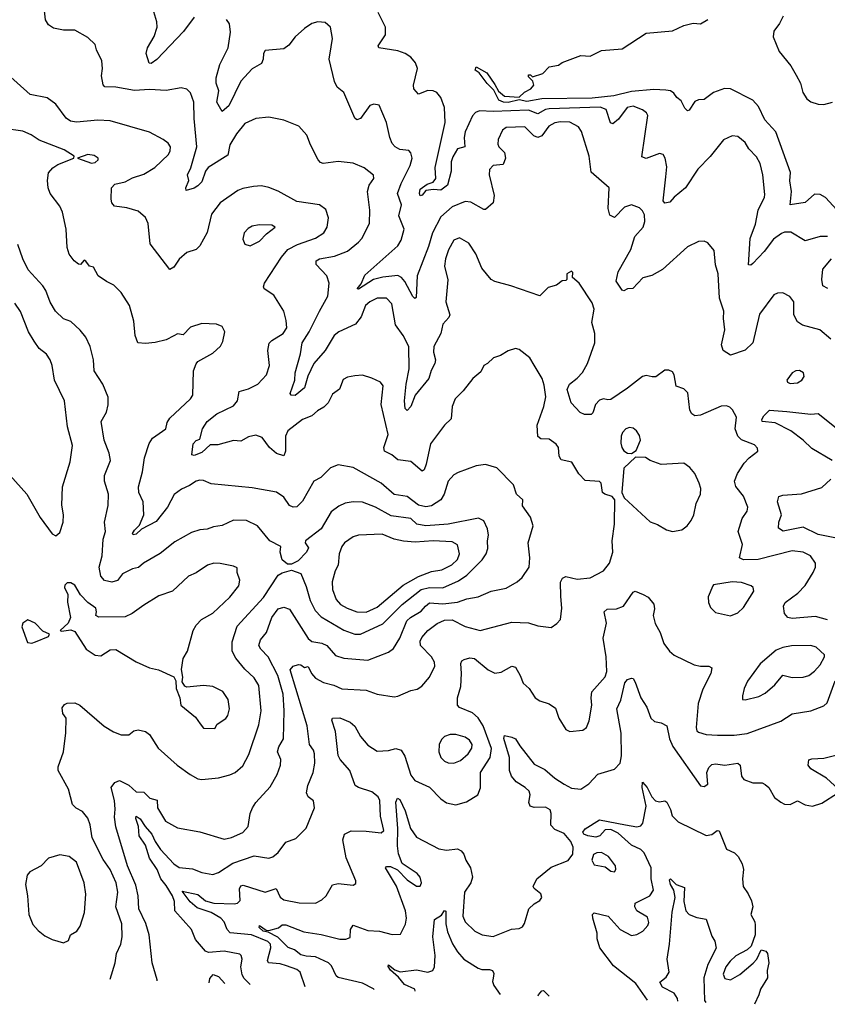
# Model space of a CAD drawing. Extents: x 1603745 to 1745082, y 385868 to 533966.
# Tile 282 of 646: x 1713121 to 1717444, y 385994 to 391266. Entities that reach past the tile are written whole.
import ezdxf

# ---------------------------------------------------------------- set-up
doc = ezdxf.new("R2010")
doc.units = 0

msp = doc.modelspace()

# ---------------------------------------------------------------- linework, layer by layer
at = {"layer": '0CON20XD'}
for points in [[(1717445, 388053.2), (1717380.5, 388069.5), (1717255, 388059.3), (1717232.5, 388065), (1717215.4, 388085.4), (1717210, 388125), (1717217.8, 388145), (1717286.5, 388195), (1717325, 388236.9), (1717367.7, 388305), (1717380, 388335), (1717381.1, 388355), (1717354.3, 388395), (1717314.5, 388415.5), (1717255, 388421.8), (1717074.1, 388375.9), (1716995, 388374.2), (1716974.5, 388385), (1716990.4, 388455), (1716967.3, 388525), (1716988.2, 388595), (1717014.4, 388635), (1717019.1, 388655), (1716994.5, 388715), (1716955, 388766.9), (1716946.2, 388795), (1716963.5, 388836.5), (1716998.5, 388891.5), (1717025, 388920), (1717072.5, 388955), (1717070.7, 388970.7), (1717055, 388988.8), (1716985, 389015.7), (1716965.4, 389035.4), (1716951.5, 389075), (1716957.1, 389137.1), (1716936.4, 389176.4), (1716921.7, 389191.7), (1716905, 389197.8), (1716875, 389196.4), (1716765, 389147.9), (1716734.5, 389144.5), (1716718, 389155), (1716707.1, 389175), (1716697.2, 389267.2), (1716675, 389290), (1716635, 389303.3), (1716624.1, 389364.1), (1716615, 389380), (1716595, 389390), (1716575, 389390), (1716525.7, 389354.3), (1716506.2, 389353.8), (1716475, 389360.8), (1716455, 389355.8), (1716375, 389292.5), (1716285, 389232.5), (1716269.5, 389229.5), (1716245, 389235.6), (1716225, 389228.1), (1716203.1, 389205), (1716188.8, 389161.2), (1716179.1, 389150.9), (1716145, 389151.1), (1716121.7, 389161.7), (1716073.5, 389215), (1716050.7, 389285), (1716063.6, 389315), (1716104, 389346), (1716132.6, 389377.4), (1716159.3, 389425), (1716200, 389535), (1716199.3, 389585), (1716183.8, 389645), (1716195.5, 389715), (1716185, 389750), (1716115.8, 389855.8), (1716080, 389885), (1716081.7, 389911.7), (1716075, 389920), (1716050, 389905), (1716050, 389875), (1716045, 389870), (1716025, 389867.5), (1715995, 389843.8), (1715948.8, 389831.2), (1715905, 389788), (1715749.2, 389840.8), (1715665, 389863.6), (1715645, 389874.5), (1715595, 389935.7), (1715562.7, 390012.7), (1715525, 390070), (1715475, 390096.9), (1715445.4, 390084.6), (1715416.3, 390033.7), (1715400.4, 389985), (1715395.5, 389945.5), (1715412.7, 389872.7), (1715402.5, 389755), (1715423.5, 389685), (1715418.3, 389671.7), (1715385, 389636.2), (1715374.5, 389585), (1715337.2, 389515), (1715335.3, 389485.3), (1715346.2, 389445), (1715343.8, 389425), (1715323.5, 389386.5), (1715311.2, 389345), (1715238.2, 389255), (1715215, 389193.8), (1715195, 389173.3), (1715183.3, 389183.3), (1715181.2, 389225), (1715190, 389315), (1715206, 389396), (1715204.3, 389515), (1715172.7, 389575), (1715132.2, 389632.2), (1715113.5, 389745), (1715083.8, 389773.8), (1715035, 389774.5), (1714995, 389755.5), (1714971.1, 389735), (1714949.2, 389675), (1714918.8, 389635), (1714829.1, 389595), (1714803.4, 389575), (1714755.6, 389494.4), (1714696, 389424), (1714663.5, 389356.5), (1714645.4, 389294.6), (1714595, 389253.2), (1714573.3, 389255), (1714568.8, 389265), (1714592.9, 389335), (1714595.6, 389375), (1714624.1, 389475.9), (1714632.3, 389535), (1714669.8, 389595), (1714725.3, 389705), (1714770.9, 389785), (1714777.5, 389855), (1714765.5, 389895), (1714708.1, 389955), (1714707.1, 389975), (1714724.8, 389985.2), (1714805, 390000.4), (1714875, 390026.9), (1714935, 390074.3), (1714952.5, 390095), (1714993.3, 390175), (1714995.5, 390245), (1714983.3, 390345), (1714990.8, 390379.2), (1715015.6, 390415), (1715015, 390432.5), (1714965, 390471.8), (1714905, 390496.7), (1714825, 390506.9), (1714745, 390495.7), (1714731.1, 390501.1), (1714718.1, 390515), (1714677.5, 390595), (1714657.8, 390647.8), (1714615, 390695.8), (1714535, 390728.6), (1714455, 390744.4), (1714385, 390736.4), (1714325, 390710), (1714280.5, 390655), (1714246.2, 390595), (1714235, 390540), (1714129.5, 390475), (1714115.4, 390455), (1714095, 390397.1), (1714075, 390376.9), (1714055, 390364.5), (1714011.7, 390351.7), (1714010.8, 390365), (1714025.7, 390405), (1714018.6, 390435), (1714037.3, 390472.7), (1714068.5, 390585), (1714054, 390736), (1714052.3, 390825), (1714035, 390874.2), (1714015, 390894.3), (1713985, 390900), (1713905, 390886.9), (1713815, 390891.9), (1713735, 390887.3), (1713634.5, 390904.5), (1713576.6, 390906.6), (1713566.7, 390916.7), (1713558.9, 390965), (1713564.4, 391005), (1713560.8, 391045), (1713531.2, 391105), (1713525, 391132.5), (1713485, 391170), (1713415, 391208.8), (1713355, 391210), (1713300.9, 391220.9), (1713275, 391238), (1713258.1, 391265), (1713249.4, 391345)], [(1714055, 391280), (1713996.7, 391203.3), (1713855, 391053.1), (1713825, 391030.5), (1713813.7, 391033.7), (1713798.1, 391085), (1713805.6, 391115), (1713840.5, 391175), (1713856.4, 391225), (1713854.4, 391255), (1713832.9, 391325)], [(1715505.5, 390665), (1715500, 390635), (1715504.4, 390585.6), (1715465, 390574.4), (1715438.6, 390531.4), (1715430.8, 390505), (1715430.7, 390455), (1715410.8, 390379.2), (1715375, 390352.9), (1715336.6, 390356.6), (1715295, 390351.1), (1715275, 390326), (1715265, 390322.9), (1715260.5, 390335), (1715265, 390358.6), (1715301.9, 390385), (1715333.6, 390396.4), (1715347.5, 390415), (1715344.7, 390475), (1715398.1, 390715), (1715393.9, 390795), (1715375, 390849.4), (1715354.3, 390875), (1715333.3, 390885), (1715305, 390886.2), (1715255, 390866.9), (1715231.2, 390895), (1715228.2, 390915), (1715249.4, 391005), (1715238.9, 391035), (1715214.8, 391064.8), (1715184.4, 391084.4), (1715145, 391099.4), (1715043.3, 391115), (1715040, 391125), (1715079.5, 391185), (1715078.5, 391225), (1715040.4, 391305)], [(1714788.9, 391121.1), (1714795.8, 391165), (1714783.8, 391225), (1714755, 391251.2), (1714716.1, 391253.9), (1714685, 391246), (1714645, 391219.2), (1714595, 391174.2), (1714560.9, 391129.1), (1714535, 391110), (1714435, 391100), (1714426.2, 391085), (1714424.4, 391055), (1714415, 391030.8), (1714365, 391003.1), (1714304.1, 390935.9), (1714240.3, 390805), (1714205, 390774.2), (1714176, 390825), (1714186, 390885), (1714172.5, 390925), (1714171.9, 390955), (1714192.7, 391025), (1714237.1, 391115), (1714249.1, 391199.1), (1714243.4, 391243.4), (1714227.4, 391267.4)], [(1717515, 390225.9), (1717435, 390314), (1717405, 390329.6), (1717375, 390331.1), (1717325, 390286.2), (1717244.4, 390274.4), (1717252.3, 390345), (1717242.9, 390402.9), (1717246.7, 390446.7), (1717168.5, 390665), (1717109.2, 390729.2), (1717075, 390800.8), (1717045.3, 390835.3), (1716925.9, 390895.9), (1716892.7, 390897.3), (1716835.5, 390875), (1716785, 390837.8), (1716755, 390835.8), (1716735, 390827.5), (1716705, 390782), (1716695, 390778), (1716681.2, 390791.2), (1716661.9, 390831.9), (1716639.1, 390849.1), (1716622.9, 390872.9), (1716604.3, 390884.3), (1716579, 390889), (1716515, 390892.1), (1716395, 390880.7), (1716301.1, 390858.9), (1716185, 390846.2), (1715915, 390841.2), (1715835, 390827.2), (1715795, 390836.7), (1715735, 390823.2), (1715710.8, 390825), (1715685, 390835.5), (1715658.8, 390888.8), (1715623.3, 390923.3), (1715581.1, 390981.1), (1715558, 390995), (1715565, 391013.8), (1715620.7, 390980.7), (1715665, 390919.2), (1715683.2, 390883.2), (1715715, 390856.2), (1715795, 390851.2), (1715822.5, 390877.5), (1715856.7, 390895), (1715872.5, 390915), (1715867, 390937), (1715845, 390960), (1715845, 390970), (1715855, 390970), (1715865, 390960), (1715921.7, 390978.3), (1715955, 391012.5), (1716005, 391022.5), (1716025, 391036.7), (1716125, 391074), (1716175, 391071.2), (1716235, 391100), (1716345, 391109.2), (1716475, 391193.3), (1716615, 391206), (1716675, 391233.8), (1716725, 391248), (1716765, 391244.2), (1716805, 391266)], [(1717207.1, 391285), (1717187.7, 391245), (1717157.7, 391205), (1717154.1, 391174.1), (1717186, 391095), (1717248.1, 391018.1), (1717278, 390968), (1717300, 390925), (1717313.3, 390875), (1717335, 390841.5), (1717355, 390825.9), (1717395, 390814.1), (1717425, 390812.5), (1717472.5, 390825)], [(1717461.9, 389555), (1717404.6, 389604.6), (1717310.9, 389630.9), (1717285, 389647.8), (1717264.5, 389685), (1717264.4, 389755), (1717243.7, 389783.7), (1717205, 389804), (1717177.7, 389802.3), (1717158.3, 389791.7), (1717081.5, 389688.5), (1717044.4, 389535), (1717005, 389497.1), (1716925, 389470), (1716886.2, 389495), (1716878, 389525), (1716895.4, 389604.6), (1716887.5, 389665), (1716889.1, 389705), (1716866.2, 389775), (1716859.2, 389905), (1716845, 389952.5), (1716839.1, 390029.1), (1716805, 390071.2), (1716785, 390080), (1716755, 390077.5), (1716695, 390050), (1716562.2, 389927.8), (1716505, 389896.9), (1716455.9, 389884.1), (1716402.9, 389827.1), (1716375, 389824.1), (1716355, 389813.4), (1716345, 389816.8), (1716313.8, 389865), (1716324.1, 389915), (1716391.3, 390035), (1716413.8, 390105), (1716458.8, 390155), (1716466.8, 390185), (1716465, 390220), (1716455, 390242), (1716438.3, 390258.3), (1716395, 390274.4), (1716358.1, 390261.9), (1716305, 390206.2), (1716279.2, 390219.2), (1716270, 390255), (1716276.9, 390365), (1716180, 390450), (1716169.2, 390535), (1716127.9, 390667.9), (1716112.6, 390692.6), (1716065, 390716.7), (1716015, 390718.9), (1715986.2, 390713.8), (1715953.2, 390695), (1715916.2, 390643.8), (1715895, 390635.3), (1715873.6, 390643.6), (1715825, 390692.7), (1715725, 390688.9), (1715704.4, 390675), (1715682.5, 390625), (1715680.5, 390599.5), (1715686, 390585), (1715715, 390553.8), (1715722.1, 390525), (1715708.8, 390491.2), (1715655.4, 390484.6), (1715635, 390463.3), (1715634.6, 390435), (1715660.4, 390325), (1715655.7, 390284.3), (1715615, 390250), (1715605, 390250), (1715535, 390289.4), (1715505, 390293.1), (1715435, 390264.1), (1715375, 390209.3), (1715330.2, 390125), (1715308.4, 390051.6), (1715247.6, 389895), (1715242.2, 389777.8), (1715235, 389772.9), (1715225, 389782.9), (1715183.1, 389863.1), (1715165, 389884.6), (1715145, 389895.4), (1715065, 389887.2), (1715015.1, 389874.9), (1714935, 389823.1), (1714927.5, 389825), (1714948.9, 389851.1), (1714968.3, 389898.3), (1715145, 390054.6), (1715163.2, 390085), (1715179.6, 390145), (1715150.3, 390215), (1715164.1, 390275), (1715143.5, 390335), (1715161.9, 390388.1), (1715210.6, 390485), (1715220.8, 390525), (1715215, 390552.5), (1715203.3, 390565), (1715155, 390571.4), (1715130, 390585), (1715115, 390602), (1715101.5, 390635), (1715084.2, 390715), (1715045, 390808), (1715015.9, 390814.1), (1714995, 390806), (1714945, 390736), (1714925, 390728.8), (1714915, 390738), (1714855.6, 390875), (1714820, 390905), (1714805.6, 390935), (1714777.8, 391055), (1714788.9, 391121.1)], [(1714354.7, 386099.2), (1714322.3, 386132.3), (1714310.9, 386150.9), (1714304.4, 386195), (1714310.8, 386235), (1714306.2, 386255), (1714298.3, 386261.7), (1714215, 386279.1), (1714130.8, 386270.8), (1714115, 386278.8), (1714061.1, 386341.1), (1714040, 386395), (1713950.8, 386495), (1713948.8, 386545), (1713938.1, 386575), (1713905, 386630.6), (1713875.7, 386665.7), (1713857.1, 386715), (1713815.8, 386775.8), (1713793.8, 386845), (1713759.5, 386895), (1713756.4, 386946.4), (1713741.7, 386988.3), (1713745, 387000.5), (1713766.3, 386986.3), (1713792, 386945), (1713827.6, 386905), (1713846, 386865), (1713875, 386823.3), (1713945, 386746.2), (1713975, 386726.9), (1714045, 386720), (1714095, 386700), (1714155, 386689.5), (1714185, 386699.5), (1714261.2, 386748.8), (1714375, 386788.7), (1714455, 386777.1), (1714475, 386782.9), (1714505, 386807.1), (1714545, 386861.9), (1714598.8, 386881.2), (1714655, 386936.7), (1714698.1, 387045), (1714692.7, 387082.7), (1714665, 387104.2), (1714655.6, 387125.6), (1714663.9, 387165), (1714690.9, 387235), (1714700.3, 387285), (1714698.7, 387335), (1714692.9, 387355), (1714672.3, 387385), (1714659.2, 387485), (1714568.8, 387785), (1714585, 387804.3), (1714612.7, 387812.7), (1714625, 387812), (1714645, 387797.3), (1714665, 387803.1), (1714681.9, 387765), (1714705, 387740.9), (1714747, 387717), (1714802.2, 387702.2), (1714845, 387682.3), (1714975, 387676.2), (1715035, 387654.3), (1715125, 387640.6), (1715145, 387642.9), (1715215, 387674.4), (1715248.6, 387681.4), (1715273, 387697), (1715314, 387746), (1715343.3, 387805), (1715341.1, 387825), (1715325.5, 387855), (1715266.7, 387915), (1715265, 387938.8), (1715273.1, 387956.9), (1715306.2, 387995), (1715355, 388033.2), (1715395, 388049.7), (1715435, 388051.8), (1715505, 388016.4), (1715585, 387995.4), (1715755, 388040.5), (1715845, 388035.7), (1715895, 388020.8), (1715965, 388012), (1715996.8, 388033.2), (1716016.2, 388055), (1716023.1, 388115), (1716016.9, 388176.9), (1716015.4, 388254.6), (1716025.8, 388275), (1716045, 388283.5), (1716105, 388270), (1716175, 388276.5), (1716245, 388314.6), (1716277.7, 388355), (1716295.3, 388415), (1716292, 388475), (1716305.4, 388565.4), (1716306, 388695), (1716292.9, 388712.9), (1716252.5, 388725), (1716240, 388735), (1716232.5, 388785), (1716225, 388792.5), (1716148.2, 388798.2), (1716113.4, 388833.4), (1716076.4, 388896.4), (1716018.8, 388908.8), (1716008.3, 388928.3), (1716004.3, 388975), (1715992.4, 388992.4), (1715955, 389020), (1715910.9, 389020.9), (1715895, 389033.3), (1715890.8, 389095), (1715927.1, 389195), (1715937.2, 389247.2), (1715928.7, 389308.7), (1715917.1, 389345), (1715875, 389416.7), (1715852, 389455), (1715795, 389499.4), (1715775, 389504.3), (1715735, 389492.9), (1715695, 389467.1), (1715656.2, 389455), (1715625.4, 389424.6), (1715605.7, 389414.3), (1715589.3, 389380.7), (1715546, 389345), (1715495, 389278.8), (1715452, 389235), (1715435.8, 389195), (1715430.8, 389129.2), (1715394.5, 389095.5), (1715319.4, 388995), (1715296.2, 388885), (1715285, 388856.2), (1715275, 388848), (1715215, 388900.7), (1715145, 388909.2), (1715112, 388935), (1715072.9, 388955), (1715070, 388975), (1715094, 389045), (1715056.5, 389205), (1715065.9, 389305.9), (1715052.5, 389325), (1715005.8, 389345.8), (1714955, 389362), (1714915, 389359.2), (1714875, 389352), (1714851.7, 389338.3), (1714832.3, 389287.7), (1714795, 389260), (1714772, 389215), (1714749.2, 389190.8), (1714715, 389171.4), (1714685.4, 389144.6), (1714634, 389125), (1714555.6, 389065), (1714542.7, 389035), (1714544.4, 388955.6), (1714535, 388930), (1714495, 388942.1), (1714458.5, 388975), (1714418.1, 389028.1), (1714385, 389040.6), (1714345, 389032.6), (1714305, 389009.1), (1714265, 389012.5), (1714181.1, 388988.9), (1714140.8, 388989.2), (1714095, 388948.1), (1714055, 388932.7), (1714041.4, 388935), (1714050, 388995), (1714065, 389012.5), (1714085, 389020), (1714098.5, 389075), (1714123.6, 389115), (1714175.6, 389155), (1714265, 389197.3), (1714286.9, 389225), (1714295.4, 389274.6), (1714345, 389289.6), (1714395, 389313.8), (1714441.8, 389365), (1714457.3, 389415), (1714449.4, 389495), (1714456.4, 389533.6), (1714471.2, 389548.8), (1714531.9, 389585), (1714550, 389615), (1714547.5, 389655), (1714534.5, 389704.5), (1714480.3, 389790.3), (1714430, 389825), (1714425.7, 389835), (1714430.6, 389855), (1714522.5, 389995), (1714555.6, 390034.4), (1714607.6, 390062.4), (1714705, 390095.3), (1714748.5, 390125), (1714766.7, 390155), (1714774.6, 390205), (1714759.8, 390249.8), (1714726.2, 390275), (1714605, 390291.6), (1714505, 390347.5), (1714455, 390368.1), (1714415, 390375.6), (1714373, 390373), (1714315, 390362.2), (1714289.1, 390350.9), (1714193.1, 390285), (1714147.9, 390225), (1714123.4, 390126.6), (1714085, 390054), (1714065, 390035.8), (1714015, 390019.2), (1713975, 389982.9), (1713945, 389940.8), (1713925, 389928), (1713818.9, 390065), (1713808.8, 390175), (1713795, 390207.1), (1713755, 390240), (1713695, 390259.2), (1713627.8, 390267.8), (1713614.2, 390285), (1713610.8, 390305), (1713612.9, 390365), (1713629.2, 390385), (1713685, 390398.2), (1713725, 390419.1), (1713785, 390437.8), (1713844.4, 390475), (1713916.7, 390543.3), (1713927, 390563), (1713927.8, 390585), (1713915.7, 390605), (1713889.2, 390625), (1713815, 390663.3), (1713605, 390723.8), (1713538.3, 390728.3), (1713425, 390717.7), (1713392.7, 390722.7), (1713369.2, 390739.2), (1713315, 390814), (1713267.5, 390847.5), (1713176.7, 390865), (1713055, 390973.8)], [(1717445, 390105.7), (1717405, 390105.6), (1717325, 390081.5), (1717248.3, 390128.3), (1717215, 390127.9), (1717198.6, 390121.4), (1717155, 390090.9), (1717105.4, 390024.6), (1717045, 389960), (1717035, 389951.4), (1717022.5, 389952.5), (1717031.2, 390095), (1717059.7, 390170.3), (1717073.2, 390245), (1717108.4, 390315), (1717109.6, 390329.6), (1717099.1, 390435), (1717085, 390496.2), (1717065, 390532), (1717024.5, 390574.5), (1717005, 390608), (1716965, 390640.8), (1716935, 390644.2), (1716887.8, 390622.2), (1716817, 390533), (1716750.5, 390465), (1716685, 390365.8), (1716625, 390315.8), (1716601.5, 390288.5), (1716575, 390282.9), (1716564.6, 390295), (1716578.9, 390425), (1716585, 390477.5), (1716575.4, 390525), (1716565, 390544.2), (1716545, 390548.5), (1716475, 390522.7), (1716451.3, 390531.3), (1716482.4, 390752.4), (1716476.2, 390766.2), (1716453.9, 390783.9), (1716405, 390802.3), (1716373.1, 390795), (1716326.6, 390733.4), (1716295, 390708.8), (1716283.7, 390713.7), (1716259.7, 390785), (1716227.5, 390797.5), (1715955, 390788.7), (1715935, 390784.5), (1715895, 390761.9), (1715845, 390781.5), (1715655, 390774.5), (1715582.2, 390777.8), (1715560.9, 390769.1), (1715545, 390750.8), (1715505.5, 390665)], [(1713856.2, 386118.7), (1713856.5, 386125), (1713830, 386215), (1713813.4, 386365), (1713796.1, 386426.1), (1713758.8, 386505), (1713754.7, 386575), (1713742.2, 386632.2), (1713698.6, 386735), (1713634.6, 386944.6), (1713628.1, 386995), (1713631.9, 387038.1), (1713628.2, 387085), (1713610, 387155), (1713629.5, 387180.5), (1713655, 387191.2), (1713705, 387166.8), (1713745, 387131.1), (1713785, 387128.8), (1713818.2, 387098.2), (1713855.9, 387085.9), (1713857.5, 387045), (1713901.9, 386975), (1713965, 386939.4), (1714085, 386917.1), (1714215, 386877.8), (1714255, 386886.5), (1714315, 386914.4), (1714344.2, 386945), (1714353.6, 387015), (1714367.5, 387045), (1714385, 387074.2), (1714461.8, 387158.2), (1714498.9, 387225), (1714516.4, 387275), (1714518.2, 387305), (1714501.1, 387345), (1714507.6, 387372.4), (1714532.1, 387415), (1714536.9, 387565), (1714531.1, 387655), (1714503, 387755), (1714450, 387855), (1714410.8, 387895), (1714400.4, 387915), (1714408.9, 387945), (1714442.4, 387985), (1714469.5, 388065), (1714505, 388111.2), (1714535, 388120.6), (1714565, 388109.1), (1714665, 387953.1), (1714685, 387936.8), (1714737.4, 387927.4), (1714765.6, 387915), (1714811.8, 387861.8), (1714855, 387847.3), (1714985, 387836.9), (1715095, 387880), (1715121.7, 387898.3), (1715155, 387954.4), (1715193.4, 388046.6), (1715211.8, 388065), (1715270.5, 388099.5), (1715293.6, 388125), (1715315, 388143.2), (1715385, 388138.8), (1715465, 388147.8), (1715515, 388164.7), (1715575, 388175.5), (1715645, 388206.7), (1715725, 388221.5), (1715783.6, 388256.4), (1715810.3, 388279.7), (1715847.1, 388335), (1715852.2, 388385), (1715842.2, 388465), (1715868.8, 388555), (1715855, 388602.5), (1715812.5, 388662.5), (1715814.3, 388695), (1715780, 388725), (1715764.5, 388775), (1715675.6, 388865.6), (1715615, 388884.2), (1715563.6, 388876.4), (1715468, 388842), (1715445, 388828.1), (1715415, 388794), (1715393.8, 388725), (1715375.8, 388694.2), (1715325, 388663.6), (1715295, 388656.8), (1715255.5, 388665.5), (1715195, 388712.5), (1715125, 388723.4), (1715054.8, 388784.8), (1714905, 388867.5), (1714825, 388881.4), (1714784.5, 388865.5), (1714732, 388815), (1714695.4, 388794.6), (1714635, 388687.1), (1714605, 388657.8), (1714585, 388655.6), (1714565, 388664.4), (1714535, 388708.9), (1714495, 388735.4), (1714365, 388758.9), (1714145, 388780.9), (1714105, 388798.6), (1714085, 388800), (1714065, 388795.7), (1714028.9, 388771.1), (1713987.4, 388752.6), (1713947.1, 388722.9), (1713912.1, 388655), (1713851, 388579), (1713771.9, 388538.1), (1713745, 388511.6), (1713727.5, 388507.5), (1713724.6, 388514.6), (1713735, 388533.3), (1713761.3, 388558.7), (1713784.5, 388615), (1713781.1, 388685), (1713759.2, 388735), (1713757.2, 388765), (1713778.7, 388845), (1713789.4, 388920.6), (1713813, 388997), (1713831.2, 389025), (1713902.9, 389075), (1713910.9, 389109.1), (1713925, 389132), (1714035.8, 389235), (1714047.1, 389255), (1714051.4, 389385), (1714065, 389423.3), (1714075, 389436), (1714155, 389480), (1714195, 389517.5), (1714207.3, 389542.7), (1714218.8, 389595), (1714205, 389622.5), (1714175, 389636.2), (1714095, 389639.2), (1714035, 389620), (1713995, 389577.5), (1713965, 389583.8), (1713945, 389573.3), (1713905, 389551.2), (1713845, 389537.5), (1713795, 389531.4), (1713753.8, 389535), (1713738.1, 389575), (1713732.4, 389652.4), (1713709.2, 389735), (1713663.8, 389805), (1713624.5, 389844.5), (1713585, 389863.1), (1713540, 389895), (1713515, 389940), (1713495, 389946.7), (1713475, 389973.3), (1713465, 389978), (1713445.9, 389954.1), (1713435, 389956.2), (1713412, 389975), (1713385, 390010), (1713375.5, 390045.5), (1713368.8, 390145), (1713350, 390235), (1713335, 390268), (1713284.4, 390335), (1713273.5, 390365), (1713269.1, 390405), (1713275.6, 390445), (1713297.6, 390472.4), (1713325, 390490), (1713410, 390525), (1713412.5, 390535), (1713359.4, 390569.4), (1713225, 390621.5), (1713181.2, 390648.8), (1713138.3, 390668.3), (1713035, 390682.5)], [(1713505, 390496.9), (1713525, 390500.6), (1713540, 390515), (1713541.2, 390525), (1713519.1, 390539.1), (1713485, 390544), (1713430, 390525), (1713505, 390496.9)], [(1714355, 390054), (1714405, 390079.4), (1714441.1, 390118.9), (1714487.5, 390155), (1714470, 390165), (1714402.6, 390167.4), (1714365, 390160), (1714343.1, 390146.9), (1714323.1, 390125), (1714315, 390090), (1714325, 390063.3), (1714355, 390054)], [(1713604.4, 386128.6), (1713631.1, 386215), (1713638.5, 386265), (1713661.8, 386315), (1713668.9, 386355), (1713667.5, 386425), (1713635.3, 386515), (1713645.8, 386595), (1713636.3, 386645), (1713605, 386715.6), (1713568.3, 386768.3), (1713507.9, 386885), (1713497.1, 386955), (1713485, 386990.6), (1713456.1, 387026.1), (1713423.3, 387043.3), (1713403.8, 387063.8), (1713381.5, 387145), (1713327.5, 387245), (1713325.8, 387265), (1713354.4, 387345), (1713367, 387447), (1713370, 387525), (1713351.3, 387551.3), (1713348, 387582), (1713360.6, 387599.4), (1713375, 387605.8), (1713415, 387607.5), (1713442.5, 387595), (1713573.7, 387483.7), (1713622.8, 387452.8), (1713663.9, 387436.1), (1713704.1, 387435.9), (1713732.5, 387457.5), (1713755, 387464), (1713795, 387454.3), (1713815, 387438), (1713862.5, 387365), (1713964.2, 387275), (1714033.8, 387223.8), (1714075, 387201.4), (1714095, 387198.1), (1714185, 387206.5), (1714245, 387222.2), (1714275, 387235.6), (1714315, 387270.6), (1714348.1, 387331.9), (1714400.2, 387489.8), (1714413.3, 387565), (1714401.2, 387701.2), (1714375, 387742.2), (1714325, 387787.5), (1714277.7, 387847.7), (1714258.8, 387885), (1714257.9, 387935), (1714285, 388017.8), (1714425, 388172.5), (1714505, 388292.2), (1714525, 388304.4), (1714575, 388318), (1714625, 388300.8), (1714655, 388231.2), (1714675, 388156), (1714702.3, 388102.3), (1714735, 388069.1), (1714855, 387997.8), (1714915, 387975.4), (1714945, 387975.4), (1715065, 388030.4), (1715168.8, 388135), (1715270, 388215), (1715315, 388226.2), (1715385, 388223.3), (1715469.2, 388260.8), (1715515, 388292.2), (1715596, 388374), (1715617.9, 388405), (1715626.5, 388435), (1715624.6, 388475), (1715630.5, 388505), (1715625, 388538.8), (1715605, 388582), (1715576.9, 388596.9), (1715414.2, 388564.2), (1715295, 388555.8), (1715246.2, 388565), (1715213.8, 388595), (1715109.2, 388609.2), (1715026.1, 388656.1), (1714955, 388681.8), (1714905, 388684.6), (1714863.4, 388676.6), (1714828.2, 388661.8), (1714788.7, 388631.3), (1714735, 388540), (1714650, 388475), (1714648.8, 388465), (1714667, 388437), (1714655.6, 388415), (1714611.3, 388368.7), (1714575, 388350), (1714555, 388351.2), (1714525, 388374.2), (1714514.4, 388415), (1714518.8, 388445), (1714458.8, 388475), (1714394, 388555), (1714335, 388584.4), (1714265, 388585.5), (1714205, 388557.5), (1714158.9, 388551.1), (1714125, 388537.8), (1714085, 388534.4), (1714040.5, 388519.5), (1713950.5, 388469.5), (1713873.1, 388406.9), (1713784, 388356), (1713757, 388333), (1713725, 388324.6), (1713671.3, 388298.7), (1713645, 388262.5), (1713614.7, 388254.7), (1713575, 388262.3), (1713555.8, 388285.8), (1713546.9, 388335), (1713562.2, 388395), (1713567.8, 388485), (1713580.6, 388525), (1713574.4, 388575), (1713594.4, 388665), (1713595.6, 388725.6), (1713574.6, 388795), (1713574.4, 388824.4), (1713606.7, 388905), (1713598.9, 388945), (1713573.1, 389015), (1713556.9, 389115), (1713585.6, 389165), (1713594.2, 389204.2), (1713594.4, 389245), (1713565, 389313.8), (1713518.6, 389385), (1713515.7, 389444.3), (1713497.3, 389515), (1713475, 389566), (1713445, 389603.8), (1713395, 389650), (1713355, 389664.2), (1713312.5, 389705), (1713283, 389753), (1713260.9, 389815), (1713245, 389841.4), (1713166.4, 389926.4), (1713136.7, 389985), (1713111.2, 390061.2)], [(1717447.3, 389827.3), (1717420, 389840), (1717413.9, 389873.9), (1717420.5, 389929.5), (1717465.6, 389985)], [(1713315, 388502.5), (1713335, 388520), (1713352.5, 388575), (1713354.3, 388615), (1713345.6, 388665.6), (1713350.6, 388765), (1713391.1, 388898.9), (1713403.6, 388985), (1713376.8, 389085), (1713360, 389225), (1713307.1, 389335), (1713294.4, 389414.4), (1713283.1, 389445), (1713265, 389474.2), (1713225.3, 389505.3), (1713198.6, 389545), (1713168.6, 389595), (1713125, 389703.3), (1713095, 389748.6)], [(1717245, 389318.1), (1717285, 389321.5), (1717307.1, 389335), (1717320.8, 389355), (1717316.2, 389375), (1717295, 389387.5), (1717275, 389386), (1717256.2, 389375), (1717227.5, 389335), (1717230.8, 389325), (1717245, 389318.1)], [(1717470, 388905), (1717360.2, 388970.2), (1717315.2, 389015.2), (1717248.7, 389065), (1717165, 389106.8), (1717095, 389114.5), (1717093.5, 389125), (1717103.3, 389145), (1717135, 389175.7), (1717227.8, 389167.8), (1717355, 389153.5), (1717395, 389157.1), (1717490.5, 389080.5)], [(1716395, 388942.2), (1716421.4, 388958.6), (1716443.9, 389015), (1716438.5, 389038.5), (1716422.9, 389065), (1716405, 389078.9), (1716385, 389082.5), (1716365, 389074.5), (1716347.9, 389055), (1716340, 389035), (1716338.7, 388998.7), (1716343.8, 388975), (1716355, 388958.1), (1716374.5, 388944.5), (1716395, 388942.2)], [(1716615, 388525.8), (1716665, 388534.3), (1716694.2, 388555), (1716715.5, 388584.5), (1716729.2, 388615), (1716742.5, 388675), (1716765.6, 388725), (1716766.5, 388755), (1716758.5, 388785), (1716735.4, 388835.4), (1716708.6, 388868.6), (1716675, 388890.6), (1716555, 388883.8), (1716495.7, 388905.7), (1716471.1, 388921.1), (1716417.1, 388922.9), (1716353.8, 388865), (1716344, 388735), (1716356.2, 388705), (1716496.4, 388576.4), (1716535, 388562), (1716583.5, 388533.5), (1716615, 388525.8)], [(1713005.8, 388895), (1713158, 388725), (1713230.3, 388600.3), (1713295, 388513.3), (1713315, 388502.5)], [(1717485, 388490.9), (1717395, 388508.8), (1717315, 388548.4), (1717206.8, 388526.8), (1717182.9, 388542.9), (1717184.4, 388575), (1717198.8, 388615), (1717176.5, 388685), (1717185, 388712), (1717205, 388719.5), (1717305, 388727.1), (1717415, 388760.8), (1717462, 388805)], [(1714975, 388093.8), (1715035, 388120.3), (1715172.6, 388237.4), (1715254.8, 388285.2), (1715325, 388311.1), (1715380.6, 388319.4), (1715433.1, 388346.9), (1715463.9, 388375), (1715475.3, 388405), (1715463.7, 388453.7), (1715435, 388469.6), (1715334.7, 388474.7), (1715237.4, 388467.4), (1715175, 388473.4), (1715125, 388483.5), (1715061.9, 388511.9), (1714933.8, 388506.2), (1714905, 388496.6), (1714859.2, 388465), (1714844.5, 388445), (1714830.9, 388405), (1714824.6, 388345.4), (1714808.9, 388315), (1714792.9, 388255), (1714794.7, 388215), (1714815, 388160.8), (1714837.8, 388135), (1714874.2, 388115), (1714925, 388095.8), (1714975, 388093.8)], [(1714165, 387470), (1714177, 387493), (1714225, 387524), (1714235, 387540), (1714244.2, 387575.8), (1714237.5, 387625), (1714207.8, 387667.8), (1714155, 387696), (1714105, 387700.8), (1714015, 387692.5), (1714005, 387697.5), (1713990.7, 387720.7), (1713993.3, 387745), (1713986.4, 387786.4), (1713996, 387845), (1714019.2, 387885), (1714050, 387995), (1714065, 388024), (1714093.8, 388055), (1714155, 388088.1), (1714245, 388174.3), (1714294.4, 388235), (1714299.5, 388265), (1714284.5, 388305), (1714285, 388330), (1714265, 388340), (1714193.9, 388353.9), (1714160, 388355), (1714126.7, 388345), (1714066.1, 388303.9), (1714025, 388286.2), (1713938.8, 388205), (1713865, 388180), (1713785, 388130.8), (1713723.2, 388086.8), (1713685, 388069.2), (1713545, 388066.2), (1713527.5, 388075), (1713532, 388095), (1713527.5, 388115), (1713485.7, 388145.7), (1713445.8, 388185.8), (1713415, 388237.5), (1713395, 388251.2), (1713375, 388250), (1713361.7, 388238.3), (1713360, 388225), (1713378.3, 388188.3), (1713376.1, 388146.1), (1713393.3, 388065), (1713380, 388035), (1713337.5, 387995), (1713345, 387991.2), (1713395, 387998), (1713415, 387990), (1713476, 387895), (1713525, 387862.5), (1713555, 387860), (1713605, 387892), (1713635, 387894), (1713745, 387827.5), (1713815, 387796.2), (1713863.9, 387783.9), (1713945, 387746.7), (1713956.7, 387725), (1713957.5, 387685), (1713978, 387635), (1713984, 387595), (1714061.2, 387531.2), (1714087.5, 387495), (1714105, 387472.5), (1714165, 387470)], [(1716925, 388074.3), (1716965, 388089.2), (1716995, 388118), (1717050.8, 388205), (1717047.5, 388225), (1717036, 388235), (1716985, 388252.5), (1716935, 388256.5), (1716835, 388240), (1716830.8, 388235), (1716805.8, 388175), (1716807.1, 388145), (1716817.9, 388117.9), (1716845, 388092.5), (1716925, 388074.3)], [(1714649.7, 386087.7), (1714622.7, 386165), (1714605, 386179.3), (1714549.6, 386200.4), (1714515, 386210.3), (1714453.1, 386215), (1714448, 386228), (1714465.6, 386295.6), (1714462.4, 386315), (1714449.2, 386329.2), (1714362.2, 386365), (1714246.7, 386376.7), (1714231.4, 386395), (1714215.5, 386435), (1714196.8, 386455), (1714146.1, 386485), (1714071, 386511), (1714032.4, 386542.4), (1713990.5, 386599.5), (1714075, 386581.9), (1714115, 386547.2), (1714159.5, 386535), (1714268.1, 386531.9), (1714286, 386535), (1714300.9, 386549.1), (1714298.1, 386611.9), (1714305, 386628.1), (1714317.6, 386632.4), (1714435, 386594.7), (1714493.8, 386613.8), (1714515, 386566.7), (1714535, 386553.8), (1714617.2, 386537.2), (1714704.5, 386535.5), (1714737.6, 386552.4), (1714761.4, 386575), (1714795.8, 386634.2), (1714825, 386640.6), (1714905, 386632.5), (1714920, 386640), (1714919.2, 386655), (1714868.4, 386778.4), (1714849.6, 386875), (1714859.2, 386905), (1714895, 386921.8), (1714975, 386921.1), (1715055, 386911.9), (1715069.4, 386925), (1715051.9, 387001.9), (1715049.2, 387085), (1715040, 387105), (1715005, 387131.8), (1714933.8, 387153.8), (1714915.8, 387165.8), (1714888.4, 387245), (1714835.6, 387305), (1714825.4, 387325.4), (1714810.6, 387455), (1714791.4, 387515), (1714794.4, 387525.6), (1714835, 387527.9), (1714890, 387505), (1714915, 387482.2), (1714945, 387426.9), (1714985, 387380.8), (1715035, 387350), (1715095, 387353.6), (1715135, 387363.8), (1715162.9, 387355), (1715182.8, 387322.8), (1715215, 387221.2), (1715235, 387192.5), (1715315, 387155.6), (1715375, 387094.3), (1715405, 387072.9), (1715455, 387061.1), (1715511.7, 387078.3), (1715573.8, 387115), (1715586.8, 387153.2), (1715587.5, 387235), (1715639.4, 387315), (1715645.7, 387364.3), (1715601.7, 387485), (1715575, 387527.7), (1715545, 387553.9), (1715475, 387583.2), (1715463.5, 387595), (1715464.6, 387635), (1715481.5, 387695), (1715486.4, 387765), (1715482.1, 387817.9), (1715486.9, 387833.1), (1715499.7, 387840.3), (1715531.1, 387848.9), (1715554.6, 387844.6), (1715628, 387785), (1715665, 387767.1), (1715697.6, 387772.4), (1715755, 387803.8), (1715775, 387798.8), (1715800, 387755), (1715815, 387713.3), (1715848.8, 387685), (1715880, 387635), (1715905, 387619.2), (1715955, 387602), (1715989.1, 387579.1), (1716007.5, 387525), (1716043.8, 387465), (1716066.1, 387453.9), (1716135, 387460.8), (1716154.4, 387475.6), (1716168.7, 387511.3), (1716183.5, 387595), (1716179.1, 387635), (1716183, 387667), (1716255, 387748), (1716263.5, 387775), (1716260.4, 387855), (1716243.9, 387955), (1716261.5, 388035), (1716249.2, 388095), (1716265, 388110), (1716315, 388111.9), (1716353.6, 388126.4), (1716405, 388200), (1716415, 388206.2), (1716458.3, 388188.3), (1716485, 388174), (1716515.4, 388135.4), (1716518.7, 388111.3), (1716511.9, 388075), (1716522.6, 388032.6), (1716548.6, 387985), (1716568.6, 387925), (1716599.2, 387885), (1716625, 387863.1), (1716731.3, 387811.3), (1716764.4, 387804.4), (1716810, 387805), (1716826.2, 387795), (1716820.6, 387765), (1716778.1, 387681.9), (1716752.1, 387605), (1716741.5, 387475), (1716745, 387458.8), (1716755, 387450), (1716795, 387438.9), (1716855.5, 387434.5), (1716945, 387434.6), (1717015, 387443.8), (1717195, 387508.9), (1717255, 387548.2), (1717355, 387565.6), (1717425, 387591.4), (1717442.9, 387607.1), (1717485.8, 387725)], [(1713185, 387927.5), (1713205, 387933.8), (1713275, 387964), (1713280, 387975), (1713245, 387992.5), (1713204, 388034), (1713165, 388052.5), (1713137.5, 388035), (1713132.5, 388015), (1713161.7, 387931.7), (1713185, 387927.5)], [(1717005, 387624), (1717077.3, 387642.7), (1717110.8, 387659.2), (1717162.2, 387705), (1717205, 387756), (1717255, 387743.5), (1717315, 387744.6), (1717345.8, 387755), (1717375, 387776.7), (1717405, 387812.2), (1717429.2, 387855), (1717428.8, 387865), (1717385, 387906), (1717355.5, 387915.5), (1717252.4, 387912.4), (1717205, 387903.5), (1717170.5, 387889.5), (1717085, 387816), (1717016.4, 387723.6), (1716998.6, 387685), (1716990, 387645), (1716990, 387625), (1717005, 387624)], [(1715017.3, 386073.3), (1715015, 386075.8), (1714955, 386107), (1714825, 386137.9), (1714815, 386146.9), (1714789.4, 386199.4), (1714774.2, 386215), (1714705, 386247.5), (1714655, 386251.3), (1714625, 386257.8), (1714591.9, 386285), (1714558.4, 386298.4), (1714502.8, 386352.8), (1714450.3, 386380.3), (1714424.6, 386385), (1714402.7, 386405), (1714404.2, 386415.8), (1714440.9, 386390.9), (1714455, 386388.2), (1714505.9, 386404.1), (1714525, 386418.6), (1714545, 386419.6), (1714641.6, 386381.6), (1714735, 386367.7), (1714835, 386341.9), (1714866.9, 386343.1), (1714888.9, 386351.1), (1714891.8, 386395), (1714905, 386416.7), (1714985, 386389.2), (1715046.2, 386386.2), (1715115, 386367.1), (1715160, 386370), (1715186.6, 386423.4), (1715191.1, 386455), (1715185.3, 386494.7), (1715137.1, 386627.1), (1715078, 386725), (1715085, 386732), (1715105, 386731.9), (1715143.4, 386713.4), (1715195, 386660.5), (1715245, 386625.8), (1715265, 386626.2), (1715271.9, 386645), (1715264.5, 386675), (1715247.9, 386695), (1715168.3, 386748.3), (1715149, 386799), (1715142.7, 386842.7), (1715144.9, 386934.9), (1715134.7, 387075.3), (1715142.9, 387097.1), (1715155, 387091.2), (1715185, 387028.8), (1715212.8, 386935), (1715245, 386889.5), (1715365, 386826.7), (1715405, 386818.5), (1715465, 386825.7), (1715483.8, 386815), (1715497.7, 386797.7), (1715508, 386765), (1715533.1, 386725), (1715545.4, 386675), (1715535, 386644.2), (1715500.9, 386595), (1715493.1, 386465), (1715505.8, 386435.8), (1715557.5, 386385), (1715596.7, 386365), (1715655, 386356.7), (1715753.6, 386396.4), (1715795, 386400), (1715811.7, 386408.3), (1715823.2, 386426.8), (1715846.9, 386505), (1715875, 386532.5), (1715905, 386548.8), (1715916.2, 386565), (1715910, 386585), (1715874.5, 386614.5), (1715870, 386625), (1715889.4, 386665), (1715965, 386728.1), (1716056.6, 386763.4), (1716081.5, 386798.5), (1716084, 386835), (1716070.7, 386865), (1716035, 386908.2), (1715985, 386930), (1715963.4, 386953.4), (1715965.9, 387015), (1715960, 387035), (1715935, 387049.7), (1715875, 387048.4), (1715853.3, 387055), (1715845.4, 387075), (1715853.8, 387115), (1715848.2, 387135), (1715827.3, 387155), (1715778.1, 387185), (1715752.5, 387215), (1715742.9, 387245), (1715742.8, 387315), (1715712.2, 387417.8), (1715715, 387432.5), (1715755, 387424), (1715775.6, 387415), (1715797.8, 387377.8), (1715875, 387280), (1715931.8, 387251.8), (1715985.3, 387205.3), (1716035, 387172.5), (1716075, 387151.5), (1716125, 387145.8), (1716167.1, 387175), (1716215, 387225.6), (1716305, 387253.3), (1716334.6, 387285), (1716342.6, 387325), (1716341.1, 387445), (1716317.9, 387575), (1716337.8, 387622.2), (1716360.9, 387715), (1716375, 387732), (1716395, 387740), (1716405, 387737.5), (1716415, 387718.8), (1716445.6, 387635), (1716478.6, 387585), (1716498.8, 387525), (1716518.8, 387508.8), (1716555, 387500.8), (1716584.2, 387484.2), (1716598.5, 387415), (1716616.1, 387373.9), (1716765, 387164.2), (1716785, 387159.2), (1716805, 387173.3), (1716798.6, 387235), (1716808.9, 387261.1), (1716825, 387276.9), (1716845, 387282.2), (1716895, 387274.6), (1716964.2, 387284.2), (1716977.1, 387275), (1716984.4, 387215), (1716997.1, 387197.1), (1717045, 387179.5), (1717095, 387178.9), (1717111.1, 387171.1), (1717130, 387155), (1717161.7, 387101.7), (1717195, 387076.2), (1717215, 387066.2), (1717245, 387063.3), (1717285, 387084), (1717325, 387062.5), (1717365, 387054.4), (1717415, 387070), (1717498, 387125)], [(1715445, 387284.5), (1715480.9, 387299.1), (1715521.2, 387335), (1715541.3, 387365), (1715543.3, 387385), (1715528.2, 387408.2), (1715505, 387423.8), (1715455, 387438.2), (1715425, 387437.8), (1715395, 387427.1), (1715378.3, 387411.7), (1715365.5, 387384.5), (1715364.6, 387345), (1715375.4, 387315), (1715395, 387295.5), (1715415, 387286.9), (1715445, 387284.5)], [(1717504, 387145), (1717440, 387205), (1717356.5, 387255), (1717340.9, 387275), (1717345, 387302), (1717361.2, 387308.8), (1717425, 387310.8), (1717525, 387336.7)], [(1716480.8, 386016.1), (1716419.5, 386105), (1716299.2, 386199.2), (1716226.8, 386296.8), (1716212.5, 386345), (1716212.1, 386375), (1716188.1, 386455), (1716186.2, 386475), (1716195, 386483.8), (1716271.2, 386465), (1716335, 386394.4), (1716395, 386362.5), (1716425, 386367.1), (1716456, 386385), (1716482.9, 386415), (1716488.3, 386431.7), (1716480.9, 386460.9), (1716424.7, 386494.7), (1716412.7, 386515), (1716415, 386535.7), (1716494.4, 386575), (1716513.2, 386605), (1716500.5, 386665), (1716500.2, 386725), (1716463.1, 386805), (1716445, 386822.4), (1716395, 386846.1), (1716325, 386910.3), (1716285, 386930.3), (1716255, 386928.2), (1716226.9, 386895), (1716205, 386888.9), (1716161.2, 386895), (1716141.4, 386905), (1716135.8, 386915), (1716147.1, 386932.9), (1716225, 386981.2), (1716364.3, 386955), (1716425, 386944.6), (1716445, 386950), (1716456.6, 386963.4), (1716474.1, 387055), (1716452, 387155), (1716455, 387183.3), (1716479.1, 387155), (1716504.8, 387104.8), (1716525, 387083.5), (1716545, 387077.1), (1716575, 387082.5), (1716585, 387075.8), (1716605, 387036.7), (1716612.9, 387002.9), (1716645, 386971.2), (1716795, 386898.1), (1716825, 386903.5), (1716855, 386924.3), (1716865, 386922.5), (1716904.2, 386824.2), (1716947.5, 386805), (1716967.5, 386785), (1716988.8, 386745), (1716995.7, 386715), (1716989.5, 386665), (1716993.5, 386625), (1717020.8, 386585), (1717037.4, 386547.4), (1717045.7, 386515), (1717034.2, 386475), (1717055.6, 386435.6), (1717058.3, 386418.3), (1717057.5, 386365), (1717036.7, 386305), (1717014.4, 386285.6), (1716955, 386252.7), (1716923.8, 386225), (1716900.4, 386195), (1716885.6, 386155), (1716895, 386131.9), (1716925, 386125.4), (1716975, 386152.9), (1717046.8, 386213.2), (1717066, 386235), (1717090, 386285), (1717115, 386277.5), (1717123.3, 386265), (1717130, 386215), (1717121.9, 386175), (1717124.3, 386135), (1717085.6, 386075), (1717078.1, 386045), (1717053.3, 385993.7)], [(1713355, 386322.5), (1713382.5, 386335), (1713393.3, 386365), (1713426.7, 386385), (1713445, 386412.5), (1713468, 386485), (1713473.9, 386583.9), (1713465.8, 386645), (1713424, 386755), (1713385, 386786), (1713335, 386793.8), (1713275, 386776), (1713235.6, 386734.4), (1713175, 386703.3), (1713161.2, 386685), (1713151.2, 386635), (1713162.5, 386575), (1713170, 386475), (1713191.7, 386421.7), (1713218.8, 386388.8), (1713255, 386361.2), (1713295, 386341.2), (1713355, 386322.5)], [(1716305, 386702.5), (1716312.5, 386715), (1716310, 386735), (1716273.3, 386785), (1716235, 386805.8), (1716210, 386805), (1716192.5, 386795), (1716183.8, 386765), (1716195, 386741.2), (1716255, 386730), (1716285, 386707.5), (1716305, 386702.5)], [(1716643, 386009.8), (1716641.2, 386025), (1716624, 386054), (1716562.1, 386085), (1716547.1, 386112.9), (1716581.7, 386138.3), (1716596.8, 386165), (1716587.3, 386235), (1716600, 386315), (1716612.7, 386487.3), (1716630, 386565), (1716621.8, 386605), (1716604, 386635), (1716599.3, 386660.7), (1716605, 386665.7), (1716634.5, 386634.5), (1716679.5, 386619.5), (1716676.5, 386545), (1716686.8, 386495), (1716705.3, 386475.3), (1716745, 386459.1), (1716795, 386448.8), (1716825, 386358.8), (1716841.5, 386331.5), (1716848.5, 386295), (1716803.9, 386206.1), (1716782.8, 386135), (1716787.1, 386015), (1716793.7, 386003.9)], [(1715236.9, 386064.7), (1715235, 386074.2), (1715179.7, 386099.7), (1715148.3, 386138.3), (1715105, 386175.8), (1715093.1, 386196.9), (1715095, 386205.6), (1715128.3, 386178.3), (1715156.9, 386166.9), (1715245, 386177.9), (1715305, 386165.9), (1715332.5, 386175), (1715341.8, 386195), (1715345.3, 386255), (1715333.1, 386355), (1715341.9, 386448.1), (1715378.3, 386471.7), (1715395, 386496.2), (1715401.7, 386491.7), (1715402.3, 386425), (1715411.3, 386381.3), (1715438, 386318), (1715463.9, 386275), (1715498.5, 386235), (1715575, 386186.9), (1715595, 386179.6), (1715635, 386180.9), (1715652, 386175), (1715658.6, 386158.6), (1715654.5, 386134.5), (1715651.8, 386115), (1715658.5, 386095), (1715693.5, 386046.9)], [(1714134.1, 386107.9), (1714138.3, 386131.7), (1714157, 386153), (1714185, 386143.3), (1714218.4, 386104.6)], [(1715896.3, 386039), (1715897.5, 386045), (1715915, 386066), (1715925, 386068), (1715955.8, 386036.6)]]:
    msp.add_lwpolyline(points, dxfattribs=at)

doc.saveas('drawing.dxf')
